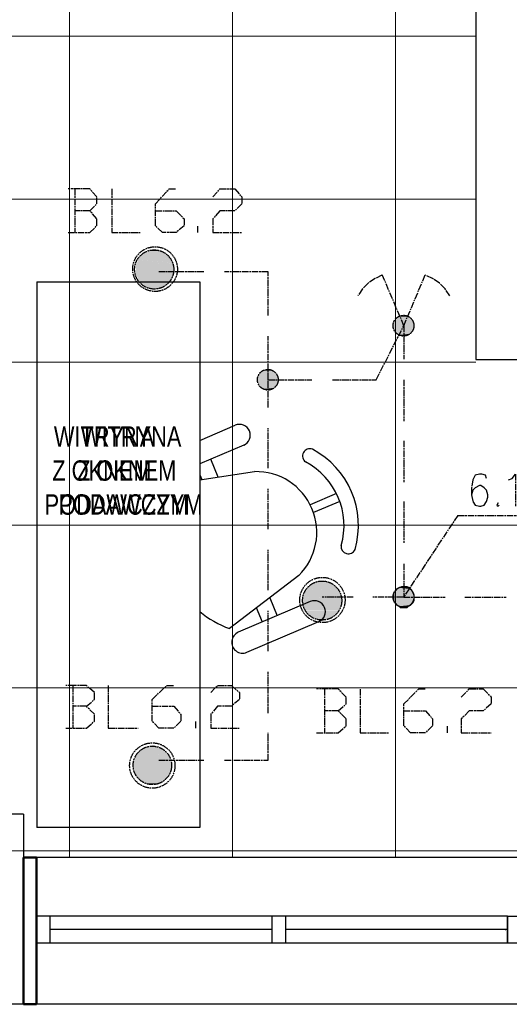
# Model space of a CAD drawing. Header units: millimetres. Extents: x -523 to 1404227, y -783705 to 1038705.
# Tile 461 of 508: x 905069 to 906871, y 216845 to 220471. Entities that reach past the tile are written whole.
import ezdxf

# ---------------------------------------------------------------- set-up
doc = ezdxf.new("R2010")
doc.units = ezdxf.units.MM
doc.linetypes.add('ACAD_ISO08W100', pattern=[36, 24, -3, 6, -3])
doc.layers.add('!!ELEKTRYKA', color=7, linetype='Continuous')
doc.styles.add('BIKTC', font='bikromsw.shx', dxfattribs={"width": 0.8})

msp = doc.modelspace()

# ---------------------------------------------------------------- linework, layer by layer
at = {"layer": '!!ELEKTRYKA', "color": 252, "lineweight": 15, "ltscale": 15}
for p, q in [((905252.7, 223765.06), (905252.7, 217385.06)), ((905852.7, 223765.06), (905852.7, 217385.06)), ((906452.7, 223605.06), (906452.7, 217385.06)), ((894982.7, 220410.06), (906747.7, 220410.06)), ((894982.7, 219810.06), (906747.7, 219810.06)), ((905035.2, 219210.06), (906747.7, 219210.06)), ((905035.2, 218610.06), (908737.7, 218610.06)), ((905035.2, 218010.06), (908742.7, 218010.06)), ((905035.2, 217410.06), (908742.7, 217410.06))]:
    msp.add_line(p, q, dxfattribs=at)
at = {"layer": '!!ELEKTRYKA', "color": 252}
for p, q in [((906747.7, 223605.06), (906747.7, 219220.06)), ((905131.75, 219505.06), (905131.75, 217495.81)), ((905131.75, 219505.06), (905731.75, 219505.06)), ((905131.75, 219505.06), (905131.75, 217495.81)), ((905131.75, 219505.06), (905731.75, 219505.06)), ((905731.75, 219505.06), (905731.75, 217495.81)), ((905731.75, 219505.06), (905731.75, 217495.81)), ((906747.7, 219220.06), (908742.7, 219220.06)), ((905731.75, 218921.84), (905862.29, 218977.41)), ((905731.75, 218921.84), (905862.29, 218977.41)), ((905893.65, 218903.73), (905731.75, 218834.81)), ((905893.65, 218903.73), (905731.75, 218834.81)), ((905800.17, 218786.31), (905772.2, 218852.03)), ((905800.17, 218786.31), (905772.2, 218852.03)), ((905731.75, 218775.85), (905933.25, 218806.67)), ((905731.75, 218775.85), (905933.25, 218806.67)), ((905731.75, 218795.31), (905739.53, 218777.04)), ((905731.75, 218795.31), (905739.53, 218777.04)), ((906235.2, 218726.05), (906138.28, 218684.79)), ((906235.2, 218726.05), (906138.28, 218684.79)), ((906247.5, 218697.16), (906150.57, 218655.9)), ((906247.5, 218697.16), (906150.57, 218655.9)), ((906096.29, 218423.65), (905841.22, 218228.47)), ((906096.29, 218423.65), (905841.22, 218228.47)), ((906138.8, 218327.82), (905873.8, 218215.02)), ((906138.8, 218327.82), (905873.8, 218215.02)), ((905989.38, 218341.84), (906017.35, 218276.12)), ((905989.38, 218341.84), (906017.35, 218276.12)), ((905962.67, 218252.85), (905940.66, 218304.56)), ((905962.67, 218252.85), (905940.66, 218304.56)), ((905905.16, 218141.34), (906170.17, 218254.14)), ((905905.16, 218141.34), (906170.17, 218254.14)), ((905082.7, 217545.06), (904612.7, 217545.06)), ((905082.7, 217545.06), (905082.7, 216845.06)), ((905731.75, 217495.81), (905131.75, 217495.81)), ((905731.75, 217495.81), (905131.75, 217495.81)), ((908742.7, 217385.06), (905082.7, 217385.06)), ((906865.2, 217170.06), (905130.2, 217170.06)), ((905180.2, 217170.06), (905180.2, 217070.06)), ((905997.7, 217170.06), (905997.7, 217070.06)), ((906047.7, 217170.06), (906047.7, 217070.06)), ((906865.2, 217170.06), (906865.2, 217070.06)), ((906865.2, 217070.06), (906865.2, 217170.06)), ((906865.2, 217170.06), (907055.2, 217170.06)), ((905997.7, 217120.06), (905180.2, 217120.06)), ((906865.2, 217120.06), (906047.7, 217120.06)), ((906865.2, 217070.06), (905130.2, 217070.06)), ((907055.2, 217070.06), (906865.2, 217070.06)), ((910587.7, 216845.06), (902737.7, 216845.06))]:
    msp.add_line(p, q, dxfattribs=at)
at = {"layer": '!!ELEKTRYKA', "color": 252, "lineweight": 20}
msp.add_line((904922.7, 217545.06), (905082.7, 217545.06), dxfattribs=at)
at = {"layer": '!!ELEKTRYKA', "color": 252, "lineweight": 50}
for p, q in [((905082.7, 217385.06), (905130.2, 217385.06)), ((905082.7, 216845.06), (905082.7, 217385.06)), ((905130.2, 217385.06), (905130.2, 216845.06)), ((905130.2, 217170.06), (905130.2, 217070.06)), ((905130.2, 216845.06), (905082.7, 216845.06))]:
    msp.add_line(p, q, dxfattribs=at)
at = {"layer": '!!ELEKTRYKA', "color": 5, "linetype": 'ACAD_ISO08W100', "lineweight": -3}
for points in [[(905327.23, 219767.27), (905352.95, 219792.68), (905352.95, 219818.1), (905327.23, 219847.71), (905246.91, 219847.71)], [(905272.44, 219847.72), (905272.44, 219686.81)], [(905407.69, 219847.69), (905407.69, 219686.87), (905513.57, 219686.87)], [(905568.48, 219767.29), (905644.78, 219767.29), (905674.18, 219737.64), (905674.18, 219712.25), (905644.78, 219686.85), (905594.12, 219686.85), (905568.48, 219712.25), (905568.48, 219792.68), (905619.14, 219847.73), (905644.78, 219847.73)], [(905780.32, 219818.08), (905805.91, 219847.73), (905860.84, 219847.73), (905886.43, 219818.08), (905886.43, 219792.67), (905860.84, 219767.27), (905805.91, 219767.27), (905780.32, 219737.62), (905780.32, 219686.81), (905886.43, 219686.81)], [(905246.91, 219686.83), (905327.23, 219686.83), (905352.95, 219712.24), (905352.95, 219737.66), (905327.23, 219767.27), (905272.01, 219767.27)], [(905725.12, 219686.86), (905725.12, 219712.28)], [(905746.69, 219542.89), (905581.59, 219542.89)], [(905983.39, 219382.03), (905983.39, 219542.95), (905822.41, 219542.95)], [(906402.52, 219530.21), (906377.06, 219517.48), (906351.61, 219500.53), (906330.49, 219479.42), (906313.73, 219453.96)], [(906483.39, 219343.94), (906402.75, 219534.39)], [(906482.79, 219343.95), (906563.38, 219534.44)], [(906652.72, 219454), (906635.38, 219479.4), (906614.32, 219500.58), (906588.92, 219517.49), (906563.53, 219530.19)], [(906220.57, 219144.93), (906381.54, 219144.93), (906482.84, 219343.93), (906482.84, 219221.18)], [(905983.89, 219043.34), (905983.89, 219144.94), (905983.89, 219305.79)], [(905983.89, 219144.94), (906144.6, 219144.94)], [(906482.79, 219144.97), (906482.79, 218992.6)], [(905983.89, 218818.96), (905983.89, 218967.09)], [(906482.79, 218920.64), (906482.79, 218768.21)], [(906787.62, 218780.92), (906783.3, 218793.6), (906770.93, 218797.86), (906762.27, 218797.86), (906745.58, 218793.6), (906736.92, 218776.65), (906732.59, 218747.03), (906732.59, 218721.62), (906736.92, 218696.21), (906745.58, 218683.53), (906762.27, 218679.33), (906766.6, 218679.33), (906778.97, 218683.53), (906787.62, 218696.21), (906791.95, 218713.15), (906791.95, 218721.62), (906787.62, 218738.56), (906778.97, 218747.03), (906766.6, 218755.51), (906762.27, 218755.51), (906745.58, 218747.03), (906736.92, 218738.56), (906732.59, 218721.62)], [(906868.53, 218776.63), (906881.5, 218780.83), (906893.85, 218797.81), (906893.85, 218679.25)], [(905983.89, 218594.58), (905983.89, 218742.71)], [(906482.79, 218696.24), (906482.79, 218543.81)], [(906830.07, 218692.02), (906825.75, 218683.56), (906830.07, 218679.29), (906834.4, 218683.56)], [(906681.77, 218645.41), (906482.79, 218344.83), (906635.28, 218344.83)], [(906682.22, 218645.41), (906982.88, 218645.41)], [(905983.89, 218370.2), (905983.89, 218518.39)], [(906483.12, 218467.57), (906483.12, 218344.82), (906368.93, 218344.82)], [(906297.02, 218344.83), (906182.62, 218344.83)], [(906707.19, 218344.83), (906859.68, 218344.83)], [(905983.89, 218145.81), (905983.89, 218294.01)], [(905983.89, 217917.19), (905983.89, 218069.63)], [(905314.56, 217942.63), (905344.68, 217968.04), (905344.68, 217993.45), (905314.56, 218018.81), (905238.63, 218018.81)], [(905264.16, 218018.83), (905264.16, 217862.18)], [(905395.27, 218018.85), (905395.27, 217862.21), (905505.55, 217862.21)], [(905556.05, 217942.64), (905636.75, 217942.64), (905661.77, 217912.99), (905661.77, 217887.59), (905636.75, 217862.19), (905581.7, 217862.19), (905556.05, 217887.59), (905556.05, 217968.04), (905611.1, 218018.83), (905636.75, 218018.83)], [(905772.04, 217993.41), (905797.63, 218018.82), (905848.2, 218018.82), (905878.16, 217993.41), (905878.16, 217968.01), (905848.2, 217942.66), (905797.63, 217942.66), (905772.04, 217913.01), (905772.04, 217862.2), (905878.16, 217862.2)], [(906241.45, 217925.71), (906271.3, 217951.15), (906271.3, 217976.52), (906241.45, 218006.18), (906161.23, 218006.18)], [(906190.9, 218006.15), (906190.9, 217845.26)], [(906322.01, 218006.15), (906322.01, 217845.28), (906427.56, 217845.28)], [(906482.79, 217925.73), (906563.38, 217925.73), (906588.79, 217896.1), (906588.79, 217870.69), (906563.38, 217845.33), (906508.21, 217845.33), (906482.79, 217870.69), (906482.79, 217951.15), (906537.96, 218006.19), (906563.38, 218006.19)], [(906694.64, 217976.54), (906724.33, 218006.17), (906775.05, 218006.17), (906804.75, 217976.54), (906804.75, 217951.11), (906775.05, 217925.75), (906724.33, 217925.75), (906694.64, 217896.12), (906694.64, 217845.27), (906804.75, 217845.27)], [(905238.63, 217862.18), (905314.56, 217862.18), (905344.68, 217887.59), (905344.68, 217913.01), (905314.56, 217942.63), (905263.73, 217942.63)], [(906161.23, 217845.31), (906241.45, 217845.31), (906271.3, 217870.68), (906271.3, 217896.11), (906241.45, 217925.71), (906191.08, 217925.71)], [(905716.84, 217862.19), (905716.84, 217887.61)], [(905822.41, 217743.72), (905983.39, 217743.72), (905983.39, 217845.3)], [(906644.26, 217845.28), (906644.26, 217870.65)], [(905581.59, 217743.66), (905746.69, 217743.66)]]:
    msp.add_lwpolyline(points, dxfattribs=at)
msp.add_lwpolyline([(906457.24, 218315.21), (906465.92, 218310.99), (906470.26, 218306.71), (906478.95, 218306.71), (906487.01, 218306.71), (906495.69, 218306.71), (906500.03, 218310.99), (906508.09, 218315.21), (906512.43, 218319.43), (906516.77, 218323.71), (906521.11, 218332.14), (906521.11, 218340.63), (906521.11, 218349.07), (906521.11, 218353.28), (906516.77, 218361.78), (906512.43, 218370.21), (906508.09, 218374.49), (906504.37, 218378.71), (906495.69, 218382.93), (906487.01, 218382.93), (906478.95, 218382.93), (906474.61, 218382.93), (906465.92, 218378.71), (906457.24, 218374.49), (906453.52, 218370.21), (906449.18, 218361.78), (906444.84, 218357.56), (906444.84, 218349.07), (906444.84, 218340.63), (906444.84, 218332.14), (906449.18, 218327.92), (906453.52, 218319.43)], close=True, dxfattribs=at)
for centre, radius in [((905567.28, 219552.41), 82.28), ((905564.19, 219551.02), 72.1), ((906482.01, 219344.09), 38.26), ((906482.01, 219344.09), 38.26), ((905982.41, 219145), 38.16), ((905982.41, 219145), 38.16), ((906183.44, 218333.92), 83.35), ((906182.48, 218331.75), 72.09), ((906482.01, 218344.96), 38.26), ((906482.01, 218344.96), 38.26), ((905557.18, 217724.34), 83.45), ((905557.43, 217724.94), 70.86)]:
    msp.add_circle(centre, radius, dxfattribs=at)
at = {"layer": '!!ELEKTRYKA', "color": 252}
for centre, radius, start, end in [((905877.97, 218940.57), 40.04, 293.05844, 113.05844), ((905877.97, 218940.57), 40.04, 293.05844, 113.05844), ((906137, 218864.29), 26.77, 69.40761, 234.94028), ((906137, 218864.29), 26.77, 69.40761, 234.94028), ((905997.9, 218607.98), 318.16, 343.94294, 62.17395), ((905997.9, 218607.98), 318.16, 343.94294, 62.17395), ((905997.9, 218607.98), 265.05, 343.94294, 62.17395), ((905997.9, 218607.98), 265.05, 343.94294, 62.17395), ((905938.97, 218582.89), 223.85, 314.65402, 91.46287), ((905938.97, 218582.89), 223.85, 314.65402, 91.46287), ((906279.06, 218530.56), 26.77, 171.17661, 336.70928), ((906279.06, 218530.56), 26.77, 171.17661, 336.70928), ((906154.48, 218290.98), 40.04, 293.05844, 113.05844), ((906154.48, 218290.98), 40.04, 293.05844, 113.05844), ((905981.66, 218601.06), 398.18, 231.12445, 249.34688), ((905981.66, 218601.06), 398.18, 231.12445, 249.34688), ((905889.48, 218178.18), 40.04, 113.05844, 293.05844), ((905889.48, 218178.18), 40.04, 113.05844, 293.05844)]:
    msp.add_arc(centre, radius, start, end, dxfattribs=at)
msp.add_point((906857.7, 217120.06), dxfattribs=at)
msp.add_point((906857.7, 217120.06), dxfattribs=at)
msp.add_point((906857.7, 217120.06), dxfattribs=at)
msp.add_point((906857.7, 217120.06), dxfattribs=at)
at = {"layer": '!!ELEKTRYKA', "color": 5, "linetype": 'ACAD_ISO08W100', "lineweight": -3}
for points in [[(905543.18, 219619.14), (905598.24, 219614.89), (905538.8, 219614.89)], [(905543.63, 219619.06), (905589.93, 219619.06), (905598.69, 219614.8)], [(905556.29, 219623.29), (905585.7, 219619.1), (905551.91, 219619.1)], [(905556.05, 219623.34), (905572.94, 219623.34), (905585.46, 219619.08)], [(905505.23, 219585.21), (905632.29, 219576.76), (905500.85, 219576.76)], [(905509.37, 219593.71), (905627.66, 219589.45), (905504.99, 219589.45)], [(905504.99, 219589.45), (905627.66, 219585.26), (905504.99, 219585.26)], [(905504.99, 219589.45), (905627.66, 219589.45), (905627.66, 219585.26)], [(905504.99, 219585.26), (905627.66, 219585.26), (905632.04, 219576.81)], [(905513.51, 219602.21), (905623.66, 219593.7), (905509.13, 219593.7)], [(905509.13, 219593.7), (905623.66, 219593.7), (905627.42, 219589.5)], [(905518.34, 219606.38), (905619.72, 219602.12), (905513.96, 219602.12)], [(905513.96, 219602.12), (905619.72, 219602.12), (905624.11, 219593.68)], [(905526.86, 219610.62), (905615.73, 219606.37), (905518.1, 219606.37)], [(905518.1, 219606.37), (905615.73, 219606.37), (905619.48, 219602.11)], [(905526.38, 219610.6), (905607.1, 219610.6), (905615.24, 219606.41)], [(905539.28, 219614.85), (905602.48, 219610.65), (905530.52, 219610.65)], [(905538.8, 219614.89), (905598.24, 219614.89), (905602, 219610.63)], [(905501.09, 219576.76), (905636.29, 219572.51), (905496.71, 219572.51)], [(905496.71, 219572.51), (905636.29, 219564.06), (905496.71, 219564.06)], [(905496.71, 219572.51), (905636.29, 219572.51), (905636.29, 219564.06)], [(905496.71, 219564.06), (905636.29, 219555.61), (905496.71, 219555.61)], [(905496.71, 219564.06), (905636.29, 219564.06), (905636.29, 219555.61)], [(905496.71, 219555.61), (905636.29, 219551.35), (905496.71, 219551.35)], [(905496.71, 219555.61), (905636.29, 219555.61), (905636.29, 219551.35)], [(905496.71, 219551.35), (905636.29, 219542.9), (905496.71, 219542.9)], [(905496.71, 219551.35), (905636.29, 219551.35), (905636.29, 219542.9)], [(905500.85, 219576.76), (905632.29, 219576.76), (905636.04, 219572.56)], [(905496.71, 219542.9), (905636.29, 219538.65), (905496.71, 219538.65)], [(905496.71, 219542.9), (905636.29, 219542.9), (905636.29, 219538.65)], [(905496.71, 219538.65), (905636.29, 219530.2), (905496.71, 219530.2)], [(905496.71, 219538.65), (905636.29, 219538.65), (905636.29, 219530.2)], [(905496.71, 219530.2), (905631.91, 219525.94), (905501.09, 219525.94)], [(905496.71, 219530.2), (905636.29, 219530.2), (905631.91, 219525.94)], [(905500.85, 219526), (905627.91, 219517.48), (905505.23, 219517.48)], [(905500.85, 219526), (905632.29, 219526), (905627.91, 219517.48)], [(905504.99, 219517.54), (905627.66, 219513.28), (905504.99, 219513.28)], [(905504.99, 219517.54), (905627.66, 219517.54), (905627.66, 219513.28)], [(905504.99, 219513.28), (905623.28, 219504.83), (905509.37, 219504.83)], [(905504.99, 219513.28), (905627.66, 219513.28), (905623.28, 219504.83)], [(905509.13, 219504.83), (905619.28, 219500.57), (905513.51, 219500.57)], [(905509.13, 219504.83), (905623.66, 219504.83), (905619.28, 219500.57)], [(905513.96, 219500.55), (905615.34, 219496.3), (905518.34, 219496.3)], [(905513.96, 219500.55), (905619.72, 219500.55), (905615.34, 219496.3)], [(905518.1, 219496.29), (905606.96, 219492.04), (905526.86, 219492.04)], [(905518.1, 219496.29), (905615.73, 219496.29), (905606.96, 219492.04)], [(905526.38, 219492.09), (905602.72, 219487.83), (905530.76, 219487.83)], [(905526.38, 219492.09), (905607.1, 219492.09), (905602.72, 219487.83)], [(905530.52, 219487.89), (905598.1, 219483.63), (905539.28, 219483.63)], [(905530.52, 219487.89), (905602.48, 219487.89), (905598.1, 219483.63)], [(905543.63, 219483.6), (905586.18, 219479.35), (905552.39, 219479.35)], [(905543.63, 219483.6), (905589.93, 219483.6), (905586.18, 219479.35)], [(906516.57, 219365.11), (906448.98, 219360.89), (906516.57, 219360.89)], [(906516.57, 219365.11), (906453.32, 219365.11), (906448.98, 219360.89)], [(906509, 219373.52), (906453.81, 219365.03), (906517.06, 219365.03)], [(906509, 219373.52), (906458.15, 219373.52), (906453.81, 219365.03)], [(906504.45, 219377.79), (906457.95, 219373.51), (906508.79, 219373.51)], [(906504.45, 219377.79), (906462.29, 219377.79), (906457.95, 219373.51)], [(906496.19, 219382), (906462.09, 219377.78), (906504.25, 219377.78)], [(906496.19, 219382), (906470.77, 219382), (906462.09, 219377.78)], [(906516.77, 219360.84), (906444.84, 219352.41), (906521.11, 219352.41)], [(906516.77, 219360.84), (906449.18, 219360.84), (906444.84, 219352.41)], [(906521.11, 219352.41), (906444.84, 219343.91), (906521.11, 219343.91)], [(906521.11, 219352.41), (906444.84, 219352.41), (906444.84, 219343.91)], [(906521.11, 219343.91), (906444.84, 219339.69), (906521.11, 219339.69)], [(906521.11, 219343.91), (906444.84, 219343.91), (906444.84, 219339.69)], [(906521.11, 219339.69), (906444.84, 219331.26), (906521.11, 219331.26)], [(906521.11, 219339.69), (906444.84, 219339.69), (906444.84, 219331.26)], [(906521.11, 219331.26), (906444.84, 219331.26), (906449.18, 219322.76)], [(906520.91, 219331.25), (906448.98, 219322.76), (906516.57, 219322.76)], [(906516.57, 219322.76), (906448.98, 219322.76), (906453.32, 219318.54)], [(906517.06, 219322.74), (906453.81, 219318.46), (906513.34, 219318.46)], [(906513.34, 219318.46), (906453.81, 219318.46), (906458.15, 219314.24)], [(906513.13, 219318.52), (906457.95, 219314.24), (906508.79, 219314.24)], [(906508.79, 219314.24), (906457.95, 219314.24), (906466.63, 219310.02)], [(906508.39, 219314.29), (906466.23, 219310.07), (906500.33, 219310.07)], [(906500.33, 219310.07), (906466.23, 219310.07), (906470.57, 219305.79)], [(906500.13, 219310.06), (906470.37, 219305.85), (906495.79, 219305.85)], [(905991.96, 219183.07), (905970.77, 219178.83), (905996.32, 219178.83)], [(905991.96, 219183.07), (905975.14, 219183.07), (905970.77, 219178.83)], [(906016.91, 219161.87), (905945.24, 219153.46), (906021.27, 219153.46)], [(906016.91, 219161.87), (905949.61, 219161.87), (905945.24, 219153.46)], [(906021.27, 219153.46), (905945.24, 219144.99), (906021.27, 219144.99)], [(906021.27, 219153.46), (905945.24, 219153.46), (905945.24, 219144.99)], [(906021.27, 219144.99), (905945.24, 219140.75), (906021.27, 219140.75)], [(906021.27, 219144.99), (905945.24, 219144.99), (905945.24, 219140.75)], [(906008.58, 219170.35), (905949.38, 219166.18), (906012.94, 219166.18)], [(906008.58, 219170.35), (905958.11, 219170.35), (905949.38, 219166.18)], [(906012.94, 219166.18), (905949.38, 219161.94), (906017.31, 219161.94)], [(906012.94, 219166.18), (905949.38, 219166.18), (905949.38, 219161.94)], [(906005.09, 219178.82), (905958.35, 219170.35), (906009.45, 219170.35)], [(906005.09, 219178.82), (905962.72, 219178.82), (905958.35, 219170.35)], [(906021.27, 219140.75), (905945.24, 219132.27), (906021.27, 219132.27)], [(906021.27, 219140.75), (905945.24, 219140.75), (905945.24, 219132.27)], [(906021.27, 219132.27), (905945.24, 219132.27), (905949.61, 219123.8)], [(906021.05, 219132.28), (905949.38, 219123.8), (906017.31, 219123.8)], [(906017.31, 219123.8), (905949.38, 219123.8), (905953.75, 219119.57)], [(906017.77, 219123.74), (905954.21, 219119.5), (906013.41, 219119.5)], [(906013.41, 219119.5), (905954.21, 219119.5), (905958.58, 219115.26)], [(906013.19, 219119.51), (905958.35, 219115.27), (906009.45, 219115.27)], [(906009.45, 219115.27), (905958.35, 219115.27), (905967.08, 219111.03)], [(906009, 219115.34), (905966.63, 219111.1), (906000.28, 219111.1)], [(906000.28, 219111.1), (905966.63, 219111.1), (905971, 219106.87)], [(906000.68, 219111.11), (905970.77, 219106.87), (905996.32, 219106.87)], [(906135.91, 218387.21), (906232.95, 218382.91), (906131.56, 218382.91)], [(906144.41, 218391.41), (906229, 218387.18), (906135.7, 218387.18)], [(906135.7, 218387.18), (906229, 218387.18), (906233.35, 218382.95)], [(906149.02, 218395.57), (906224.9, 218391.34), (906144.67, 218391.34)], [(906144.67, 218391.34), (906224.9, 218391.34), (906229.25, 218387.12)], [(906148.81, 218395.61), (906220.95, 218395.61), (906225.31, 218391.38)], [(906161.65, 218399.87), (906212.03, 218395.64), (906152.95, 218395.64)], [(906161.23, 218399.87), (906207.87, 218399.87), (906212.22, 218395.65)], [(906173.86, 218404.11), (906199.36, 218399.88), (906169.51, 218399.88)], [(906174.34, 218404.07), (906191.13, 218404.07), (906199.83, 218399.84)], [(906470.57, 218382.95), (906500.33, 218378.68), (906466.23, 218378.68)], [(906119.35, 218357.52), (906250.62, 218353.29), (906115, 218353.29)], [(906115, 218353.29), (906254.98, 218344.83), (906115, 218344.83)], [(906115, 218353.29), (906250.62, 218353.29), (906254.98, 218344.83)], [(906123.49, 218370.24), (906246.05, 218366.01), (906119.14, 218366.01)], [(906119.14, 218366.01), (906250.4, 218357.49), (906119.14, 218357.49)], [(906119.14, 218366.01), (906246.05, 218366.01), (906250.4, 218357.49)], [(906119.14, 218357.49), (906250.4, 218357.49), (906250.4, 218353.26)], [(906127.63, 218374.45), (906242.09, 218370.22), (906123.28, 218370.22)], [(906123.28, 218370.22), (906242.09, 218370.22), (906245.83, 218365.99)], [(906131.77, 218382.94), (906237.52, 218374.48), (906127.42, 218374.48)], [(906127.42, 218374.48), (906237.52, 218374.48), (906241.88, 218370.25)], [(906131.56, 218382.91), (906232.95, 218382.91), (906237.3, 218374.45)], [(906516.77, 218361.78), (906444.84, 218353.28), (906521.11, 218353.28)], [(906516.77, 218361.78), (906449.18, 218361.78), (906444.84, 218353.28)], [(906449.18, 218361.78), (906521.11, 218357.56), (906444.84, 218357.56)], [(906444.84, 218357.56), (906521.11, 218349.07), (906444.84, 218349.07)], [(906444.84, 218357.56), (906521.11, 218357.56), (906521.11, 218349.07)], [(906521.11, 218353.28), (906444.84, 218344.85), (906521.11, 218344.85)], [(906521.11, 218353.28), (906444.84, 218353.28), (906444.84, 218344.85)], [(906444.84, 218349.07), (906521.11, 218340.63), (906444.84, 218340.63)], [(906444.84, 218349.07), (906521.11, 218349.07), (906521.11, 218340.63)], [(906453.32, 218370.25), (906516.57, 218361.81), (906448.98, 218361.81)], [(906516.57, 218366.03), (906448.98, 218361.81), (906516.57, 218361.81)], [(906516.57, 218366.03), (906453.32, 218366.03), (906448.98, 218361.81)], [(906448.98, 218361.81), (906516.57, 218361.81), (906520.91, 218357.53)], [(906458.15, 218374.43), (906513.34, 218370.21), (906453.81, 218370.21)], [(906509, 218370.21), (906453.81, 218365.93), (906517.06, 218365.93)], [(906509, 218370.21), (906458.15, 218370.21), (906453.81, 218365.93)], [(906453.81, 218370.21), (906513.34, 218370.21), (906517.06, 218361.72)], [(906504.45, 218378.67), (906457.95, 218370.18), (906508.79, 218370.18)], [(906504.45, 218378.67), (906462.29, 218378.67), (906457.95, 218370.18)], [(906466.63, 218378.67), (906508.79, 218374.46), (906457.95, 218374.46)], [(906457.95, 218374.46), (906508.79, 218374.46), (906513.13, 218370.18)], [(906466.23, 218378.68), (906500.33, 218378.68), (906508.39, 218374.46)], [(906491.45, 218382.92), (906470.37, 218378.71), (906495.79, 218378.71)], [(906491.45, 218382.92), (906474.71, 218382.92), (906470.37, 218378.71)], [(906470.37, 218382.92), (906495.79, 218382.92), (906500.13, 218378.71)], [(906115.21, 218344.79), (906254.57, 218340.56), (906110.86, 218340.56)], [(906110.86, 218340.56), (906254.57, 218332.1), (906110.86, 218332.1)], [(906110.86, 218340.56), (906254.57, 218340.56), (906254.57, 218332.1)], [(906110.86, 218332.1), (906254.57, 218323.64), (906110.86, 218323.64)], [(906110.86, 218332.1), (906254.57, 218332.1), (906254.57, 218323.64)], [(906110.86, 218323.64), (906254.57, 218319.41), (906115.21, 218319.41)], [(906110.86, 218323.64), (906254.57, 218323.64), (906254.57, 218319.41)], [(906115, 218344.83), (906254.98, 218344.83), (906254.98, 218340.6)], [(906115, 218319.38), (906250.62, 218310.92), (906115, 218310.92)], [(906115, 218319.38), (906254.98, 218319.38), (906250.62, 218310.92)], [(906115, 218310.92), (906250.62, 218306.69), (906119.35, 218306.69)], [(906115, 218310.92), (906250.62, 218310.92), (906250.62, 218306.69)], [(906521.11, 218344.85), (906444.84, 218340.63), (906521.11, 218340.63)], [(906521.11, 218344.85), (906444.84, 218344.85), (906444.84, 218340.63)], [(906521.11, 218340.63), (906444.84, 218332.14), (906521.11, 218332.14)], [(906521.11, 218340.63), (906444.84, 218340.63), (906444.84, 218332.14)], [(906444.84, 218340.63), (906521.11, 218336.36), (906444.84, 218336.36)], [(906444.84, 218340.63), (906521.11, 218340.63), (906521.11, 218336.36)], [(906444.84, 218336.36), (906516.77, 218327.92), (906449.18, 218327.92)], [(906444.84, 218336.36), (906521.11, 218336.36), (906516.77, 218327.92)], [(906521.11, 218332.14), (906444.84, 218332.14), (906449.18, 218323.71)], [(906520.91, 218332.17), (906448.98, 218323.68), (906516.57, 218323.68)], [(906448.98, 218327.89), (906516.57, 218323.68), (906453.32, 218323.68)], [(906448.98, 218327.89), (906516.57, 218327.89), (906516.57, 218323.68)], [(906516.57, 218323.68), (906448.98, 218323.68), (906453.32, 218319.46)], [(906517.06, 218323.64), (906453.81, 218319.37), (906513.34, 218319.37)], [(906453.81, 218323.64), (906509, 218315.15), (906458.15, 218315.15)], [(906453.81, 218323.64), (906517.06, 218323.64), (906509, 218315.15)], [(906513.34, 218319.37), (906453.81, 218319.37), (906458.15, 218315.15)], [(906513.13, 218319.4), (906457.95, 218315.18), (906508.79, 218315.18)], [(906508.79, 218315.18), (906457.95, 218315.18), (906466.63, 218310.91)], [(906457.95, 218315.18), (906504.45, 218310.91), (906462.29, 218310.91)], [(906457.95, 218315.18), (906508.79, 218315.18), (906504.45, 218310.91)], [(906462.09, 218310.94), (906496.19, 218306.72), (906470.77, 218306.72)], [(906462.09, 218310.94), (906504.25, 218310.94), (906496.19, 218306.72)], [(906508.39, 218315.19), (906466.23, 218310.97), (906500.33, 218310.97)], [(906500.33, 218310.97), (906466.23, 218310.97), (906470.57, 218306.7)], [(906500.13, 218310.95), (906470.37, 218306.73), (906495.79, 218306.73)], [(906119.14, 218306.73), (906246.05, 218298.27), (906119.14, 218298.27)], [(906119.14, 218306.73), (906250.4, 218306.73), (906246.05, 218298.27)], [(906119.14, 218298.27), (906241.69, 218294.04), (906123.49, 218294.04)], [(906119.14, 218298.27), (906246.05, 218298.27), (906241.69, 218294.04)], [(906123.28, 218294.01), (906237.74, 218289.78), (906127.63, 218289.78)], [(906123.28, 218294.01), (906242.09, 218294.01), (906237.74, 218289.78)], [(906127.42, 218289.82), (906233.17, 218281.36), (906131.77, 218281.36)], [(906127.42, 218289.82), (906237.52, 218289.82), (906233.17, 218281.36)], [(906131.56, 218281.34), (906229.22, 218277.11), (906135.91, 218277.11)], [(906131.56, 218281.34), (906232.95, 218281.34), (906229.22, 218277.11)], [(906135.7, 218277.14), (906224.64, 218272.91), (906144.41, 218272.91)], [(906135.7, 218277.14), (906229, 218277.14), (906224.64, 218272.91)], [(906144.67, 218272.86), (906221.17, 218268.57), (906149.02, 218268.57)], [(906144.67, 218272.86), (906224.9, 218272.86), (906221.17, 218268.57)], [(906152.95, 218268.65), (906207.68, 218264.36), (906161.65, 218264.36)], [(906152.95, 218268.65), (906212.03, 218268.65), (906207.68, 218264.36)], [(906169.51, 218264.45), (906190.65, 218260.16), (906173.86, 218260.16)], [(906169.51, 218264.45), (906199.36, 218264.45), (906190.65, 218260.16)], [(905501.09, 217769.09), (905615.01, 217764.83), (905496.71, 217764.83)], [(905505.23, 217773.35), (905611.01, 217769.09), (905500.85, 217769.09)], [(905500.85, 217769.09), (905611.01, 217769.09), (905615.39, 217764.83)], [(905509.37, 217777.54), (905606.38, 217773.35), (905504.99, 217773.35)], [(905504.99, 217773.35), (905606.38, 217773.35), (905610.76, 217769.09)], [(905517.89, 217781.8), (905602.38, 217777.54), (905509.13, 217777.54)], [(905509.13, 217777.54), (905602.38, 217777.54), (905606.76, 217773.35)], [(905522.48, 217785.99), (905598.83, 217781.74), (905518.1, 217781.74)], [(905518.1, 217781.74), (905598.83, 217781.74), (905602.58, 217777.54)], [(905526.62, 217790.25), (905589.83, 217785.99), (905522.24, 217785.99)], [(905522.24, 217785.99), (905589.83, 217785.99), (905598.59, 217781.74)], [(905535.14, 217794.5), (905585.83, 217790.25), (905526.38, 217790.25)], [(905526.38, 217790.25), (905585.83, 217790.25), (905589.58, 217785.99)], [(905534.66, 217794.5), (905577.21, 217794.5), (905585.34, 217790.25)], [(905560.29, 217798.7), (905564.67, 217794.44), (905547.77, 217794.44)], [(905488.67, 217739.41), (905628.27, 217730.96), (905484.29, 217730.96)], [(905484.29, 217730.96), (905628.27, 217726.7), (905484.29, 217726.7)], [(905484.29, 217730.96), (905628.27, 217730.96), (905628.27, 217726.7)], [(905492.81, 217752.12), (905623.64, 217743.67), (905488.43, 217743.67)], [(905488.43, 217743.67), (905628.02, 217739.41), (905488.43, 217739.41)], [(905488.43, 217743.67), (905623.64, 217743.67), (905628.02, 217739.41)], [(905488.43, 217739.41), (905628.02, 217739.41), (905628.02, 217730.96)], [(905496.95, 217764.83), (905619.64, 217756.38), (905492.57, 217756.38)], [(905492.57, 217756.38), (905624.02, 217752.12), (905492.57, 217752.12)], [(905492.57, 217756.38), (905619.64, 217756.38), (905624.02, 217752.12)], [(905492.57, 217752.12), (905624.02, 217752.12), (905624.02, 217743.67)], [(905496.71, 217764.83), (905615.01, 217764.83), (905619.39, 217756.38)], [(905484.29, 217726.7), (905628.27, 217718.25), (905484.29, 217718.25)], [(905484.29, 217726.7), (905628.27, 217726.7), (905628.27, 217718.25)], [(905484.29, 217718.25), (905628.27, 217709.8), (905488.67, 217709.8)], [(905484.29, 217718.25), (905628.27, 217718.25), (905628.27, 217709.8)], [(905488.43, 217709.8), (905623.64, 217705.55), (905488.43, 217705.55)], [(905488.43, 217709.8), (905628.02, 217709.8), (905623.64, 217705.55)], [(905488.43, 217705.55), (905623.64, 217697.1), (905492.81, 217697.1)], [(905488.43, 217705.55), (905623.64, 217705.55), (905623.64, 217697.1)], [(905492.57, 217697.1), (905619.64, 217692.85), (905492.57, 217692.85)], [(905492.57, 217697.1), (905624.02, 217697.1), (905619.64, 217692.85)], [(905492.57, 217692.85), (905615.26, 217688.65), (905496.95, 217688.65)], [(905492.57, 217692.85), (905619.64, 217692.85), (905615.26, 217688.65)], [(905496.71, 217688.66), (905611.25, 217680.21), (905501.09, 217680.21)], [(905496.71, 217688.66), (905615.01, 217688.66), (905611.25, 217680.21)], [(905500.85, 217680.21), (905606.63, 217675.96), (905505.23, 217675.96)], [(905500.85, 217680.21), (905611.01, 217680.21), (905606.63, 217675.96)], [(905504.99, 217675.96), (905602.63, 217671.7), (905509.37, 217671.7)], [(905504.99, 217675.96), (905606.38, 217675.96), (905602.63, 217671.7)], [(905509.13, 217671.71), (905598, 217667.52), (905517.89, 217667.52)], [(905509.13, 217671.71), (905602.38, 217671.71), (905598, 217667.52)], [(905518.1, 217667.47), (905590.07, 217663.21), (905522.48, 217663.21)], [(905518.1, 217667.47), (905598.83, 217667.47), (905590.07, 217663.21)], [(905522.24, 217663.22), (905585.44, 217659.02), (905526.62, 217659.02)], [(905522.24, 217663.22), (905589.83, 217663.22), (905585.44, 217659.02)], [(905534.66, 217659.04), (905572.83, 217654.79), (905543.42, 217654.79)], [(905534.66, 217659.04), (905577.21, 217659.04), (905572.83, 217654.79)]]:
    msp.add_solid(points, dxfattribs=at)

# ---------------------------------------------------------------- texts
at = {"layer": '!!ELEKTRYKA', "color": 252, "style": 'BIKTC', "width": 0.8}
for s, p in [('WITRYNA', (905294.36, 218898.12)), ('Z OKNEM', (905280.08, 218773.12)), ('PODAWCZYM', (905211.51, 218648.12))]:
    msp.add_text(s, height=75, rotation=360, dxfattribs=at).set_placement(p)
at = {"layer": '!!ELEKTRYKA', "color": 252, "insert": (905125.46, 218973.12), "char_height": 75, "attachment_point": 1, "rotation": 360, "style": 'BIKTC'}
msp.add_mtext_dynamic_manual_height_columns('{\\W2.48907; }WITRYNA\\P{\\W2.278544; }Z OKNEM\\P{\\W1.268017; }PODAWCZYM', width=706.3738, gutter_width=500, heights=[0], dxfattribs=at)

doc.saveas('drawing.dxf')
